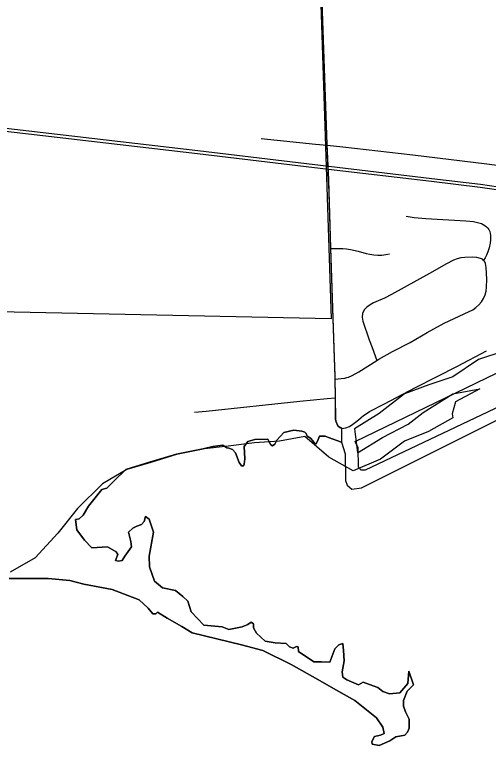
# Model space of a CAD drawing. Extents: x 0 to 34, y 0 to 22.
# Drawn here: x 5.8148 to 6.0028, y 17.7618 to 18.0517 of the extents above; entities that cross this region are included whole.
import ezdxf

# ---------------------------------------------------------------- set-up
doc = ezdxf.new("R2010")
doc.units = 0
for name, color, linetype in [('GM_X_Corporation', 7, 'Continuous'), ('GM_X_Major_Lake', 7, 'Continuous'), ('GM_X_Rail_Line', 7, 'Continuous'), ('GM_X_Township_Road', 7, 'Continuous')]:
    doc.layers.add(name, color=color, linetype=linetype)

msp = doc.modelspace()

# ---------------------------------------------------------------- linework, layer by layer
at = {"layer": 'GM_X_Corporation'}
msp.add_lwpolyline([(5.92403, 18.42993), (5.94033, 17.931), (5.80201, 17.93395), (5.8093, 18.4313)], close=True, dxfattribs=at)
for points in [[(5.93634, 18.06829), (5.93745, 18.03423), (5.93838, 18.00785), (5.9387, 18.00015), (5.93928, 17.98611), (5.94014, 17.95921), (5.94142, 17.91934), (5.94191, 17.90846), (5.94191, 17.90741), (5.94197, 17.89994), (5.94197, 17.89914), (5.94206, 17.89223), (5.94207, 17.89136), (5.94228, 17.89045), (5.94262, 17.88945), (5.94306, 17.88853), (5.94367, 17.8881), (5.94453, 17.88775), (5.94444, 17.88208), (5.93928, 17.88397), (5.93807, 17.8844), (5.93581, 17.8844), (5.93491, 17.88247), (5.93429, 17.88124), (5.93359, 17.88191), (5.93221, 17.8837), (5.93087, 17.88451), (5.93044, 17.88558), (5.92995, 17.88611), (5.92877, 17.88644), (5.92564, 17.88681), (5.92168, 17.88596), (5.91884, 17.88293), (5.91802, 17.88123), (5.91706, 17.88063), (5.91641, 17.88101), (5.91561, 17.88252), (5.91528, 17.88322), (5.91013, 17.88316), (5.90733, 17.8823), (5.90583, 17.88037), (5.9062, 17.87542), (5.90594, 17.87333), (5.90561, 17.87263), (5.90486, 17.87268), (5.90395, 17.87397), (5.90244, 17.87779), (5.90121, 17.87913), (5.89986, 17.87967), (5.89906, 17.87983), (5.89739, 17.88085), (5.89341, 17.88031), (5.88964, 17.87941), (5.87901, 17.87732), (5.86839, 17.87408), (5.85889, 17.87123), (5.85418, 17.86654), (5.85135, 17.86389), (5.84941, 17.86336), (5.84411, 17.85664), (5.84199, 17.85311), (5.8404, 17.8517), (5.83899, 17.85134), (5.83951, 17.84728), (5.84252, 17.84321), (5.84552, 17.84021), (5.85171, 17.84056), (5.85506, 17.83862), (5.85577, 17.83756), (5.85487, 17.83516), (5.85605, 17.83483), (5.85751, 17.83512), (5.8586, 17.83686), (5.86125, 17.84056), (5.86089, 17.84269), (5.86001, 17.8464), (5.86178, 17.84799), (5.86337, 17.84869), (5.86513, 17.8494), (5.86619, 17.85064), (5.86672, 17.85258), (5.86814, 17.85152), (5.8699, 17.8464), (5.86814, 17.83686), (5.86831, 17.83261), (5.87026, 17.82696), (5.87344, 17.82431), (5.87871, 17.82317), (5.88156, 17.82078), (5.88351, 17.81901), (5.88492, 17.81477), (5.88987, 17.80947), (5.89711, 17.80876), (5.89976, 17.8077), (5.90507, 17.80876), (5.90736, 17.80971), (5.90864, 17.8106), (5.90954, 17.81006), (5.90957, 17.80839), (5.91072, 17.80629), (5.91425, 17.80311), (5.91814, 17.8024), (5.92255, 17.80223), (5.92388, 17.80087), (5.92538, 17.80028), (5.92658, 17.80106), (5.92733, 17.80081), (5.9275, 17.79904), (5.93351, 17.79498), (5.93651, 17.79498), (5.93987, 17.7948), (5.94181, 17.80011), (5.94339, 17.8017), (5.94496, 17.80215), (5.94535, 17.7994), (5.94552, 17.79534), (5.94482, 17.79092), (5.94499, 17.7888), (5.94659, 17.78774), (5.95118, 17.78579), (5.95312, 17.78691), (5.95559, 17.78597), (5.95895, 17.78473), (5.96094, 17.78312), (5.96355, 17.78226), (5.96761, 17.78262), (5.97079, 17.78633), (5.97114, 17.79127), (5.97303, 17.78578), (5.97052, 17.78327), (5.96905, 17.77963), (5.96914, 17.77732), (5.96991, 17.77502), (5.97132, 17.77219), (5.97132, 17.76866), (5.97072, 17.76705), (5.96955, 17.76583), (5.96602, 17.76512), (5.96372, 17.76353), (5.95948, 17.76177), (5.95665, 17.7623), (5.95648, 17.76336), (5.95754, 17.7653), (5.96001, 17.76583), (5.96143, 17.76653), (5.9609, 17.76901), (5.95842, 17.77272), (5.94976, 17.77961), (5.94128, 17.78438), (5.9351, 17.78792), (5.9245, 17.79392), (5.91331, 17.79944), (5.90489, 17.80169), (5.88527, 17.80647), (5.88121, 17.80894), (5.87538, 17.8123), (5.87149, 17.81459), (5.87079, 17.81399), (5.86966, 17.81394), (5.86778, 17.81619), (5.86425, 17.81954), (5.85347, 17.8236), (5.84234, 17.82572), (5.83669, 17.82714), (5.82808, 17.828), (5.81743, 17.82802), (5.81266, 17.82802)], [(6.01019, 17.89767), (5.95385, 17.87097), (5.95226, 17.87097), (5.95121, 17.87212), (5.95111, 17.87987), (5.94997, 17.88238), (6.00602, 17.90944)], [(5.81266, 17.82802), (5.81743, 17.82802), (5.82808, 17.828), (5.83669, 17.82714), (5.84234, 17.82572), (5.85347, 17.8236), (5.86425, 17.81954), (5.86778, 17.81619), (5.86966, 17.81394), (5.87079, 17.81399), (5.87149, 17.81459), (5.87538, 17.8123), (5.88121, 17.80894), (5.88527, 17.80647), (5.90489, 17.80169), (5.91331, 17.79944), (5.9245, 17.79392), (5.9351, 17.78792), (5.94128, 17.78438), (5.94976, 17.77961), (5.95842, 17.77272), (5.9609, 17.76901), (5.96143, 17.76653), (5.96001, 17.76583), (5.95754, 17.7653), (5.95648, 17.76336), (5.95665, 17.7623), (5.95948, 17.76177), (5.96372, 17.76353), (5.96602, 17.76512), (5.96955, 17.76583), (5.97072, 17.76705), (5.97132, 17.76866), (5.97132, 17.77219), (5.96991, 17.77502), (5.96914, 17.77732), (5.96905, 17.77963), (5.97052, 17.78327), (5.97303, 17.78578), (5.97114, 17.79127), (5.97079, 17.78633), (5.96761, 17.78262), (5.96355, 17.78226), (5.96094, 17.78312), (5.95895, 17.78473), (5.95559, 17.78597), (5.95312, 17.78691), (5.95118, 17.78579), (5.94659, 17.78774), (5.94499, 17.7888), (5.94482, 17.79092), (5.94552, 17.79534), (5.94535, 17.7994), (5.94496, 17.80215), (5.94339, 17.8017), (5.94181, 17.80011), (5.93987, 17.7948), (5.93651, 17.79498), (5.93351, 17.79498), (5.9275, 17.79904), (5.92733, 17.80081), (5.92658, 17.80106), (5.92538, 17.80028), (5.92388, 17.80087), (5.92255, 17.80223), (5.91814, 17.8024), (5.91425, 17.80311), (5.91072, 17.80629), (5.90957, 17.80839), (5.90954, 17.81006), (5.90864, 17.8106), (5.90736, 17.80971), (5.90507, 17.80876), (5.89976, 17.8077), (5.89711, 17.80876), (5.88987, 17.80947), (5.88492, 17.81477), (5.88351, 17.81901), (5.88156, 17.82078), (5.87871, 17.82317), (5.87344, 17.82431), (5.87026, 17.82696), (5.86831, 17.83261), (5.86814, 17.83686), (5.8699, 17.8464), (5.86814, 17.85152), (5.86672, 17.85258), (5.86619, 17.85064), (5.86513, 17.8494), (5.86337, 17.84869), (5.86178, 17.84799), (5.86001, 17.8464), (5.86089, 17.84269), (5.86125, 17.84056), (5.8586, 17.83686), (5.85751, 17.83512), (5.85605, 17.83483), (5.85487, 17.83516), (5.85577, 17.83756), (5.85506, 17.83862), (5.85171, 17.84056), (5.84552, 17.84021), (5.84252, 17.84321), (5.83951, 17.84728), (5.83899, 17.85134), (5.8404, 17.8517), (5.84199, 17.85311), (5.84411, 17.85664), (5.84941, 17.86336), (5.85135, 17.86389), (5.85418, 17.86654), (5.85889, 17.87123), (5.86839, 17.87408), (5.87901, 17.87732), (5.88964, 17.87941), (5.89341, 17.88031), (5.89739, 17.88085), (5.89906, 17.87983), (5.89986, 17.87967), (5.90121, 17.87913), (5.90244, 17.87779), (5.90395, 17.87397), (5.90486, 17.87268), (5.90561, 17.87263), (5.90594, 17.87333), (5.9062, 17.87542), (5.90583, 17.88037), (5.90733, 17.8823), (5.91013, 17.88316), (5.91528, 17.88322), (5.91561, 17.88252), (5.91641, 17.88101), (5.91706, 17.88063), (5.91802, 17.88123), (5.91884, 17.88293), (5.92168, 17.88596), (5.92564, 17.88681), (5.92877, 17.88644), (5.92995, 17.88611), (5.93044, 17.88558), (5.93087, 17.88451), (5.93221, 17.8837), (5.93359, 17.88191), (5.93429, 17.88124), (5.93491, 17.88247), (5.93581, 17.8844), (5.93807, 17.8844), (5.93928, 17.88397), (5.94444, 17.88208), (5.946, 17.87742), (5.9461, 17.86687), (5.94678, 17.86504), (5.9486, 17.86345), (5.95248, 17.8639), (6.00746, 17.8915)]]:
    msp.add_lwpolyline(points, dxfattribs=at)
at = {"layer": 'GM_X_Major_Lake'}
for points in [[(6.0089, 17.91817), (5.99885, 17.91494), (5.9886, 17.90799), (5.97911, 17.90479), (5.96944, 17.90123), (5.95937, 17.89347)], [(5.97684, 17.89386), (5.9886, 17.90123), (5.99942, 17.90319), (5.98974, 17.89802), (5.98842, 17.89334)], [(5.97684, 17.89386), (5.9886, 17.90123), (5.99942, 17.90319), (5.98974, 17.89802), (5.98842, 17.89334)], [(5.95937, 17.89347), (5.9497, 17.88743), (5.95084, 17.87786), (5.96071, 17.88394), (5.97096, 17.88917), (5.97684, 17.89386)], [(5.98842, 17.89334), (5.98865, 17.89169), (5.97897, 17.88631), (5.96948, 17.88254), (5.95999, 17.87532), (5.94917, 17.87076), (5.93949, 17.87608), (5.93, 17.88439), (5.91991, 17.88242)], [(5.98842, 17.89334), (5.98865, 17.89169), (5.97897, 17.88631), (5.96948, 17.88254), (5.95999, 17.87532), (5.94917, 17.87076), (5.93949, 17.87608), (5.93, 17.88439), (5.91991, 17.88242)], [(5.91991, 17.88242), (5.91004, 17.88185), (5.8996, 17.88051), (5.89011, 17.87937), (5.87948, 17.87728), (5.86885, 17.87405), (5.85936, 17.87119), (5.84968, 17.86549), (5.83981, 17.85579), (5.83203, 17.84591), (5.82292, 17.83621), (5.81305, 17.83051)]]:
    msp.add_lwpolyline(points, dxfattribs=at)
at = {"layer": 'GM_X_Rail_Line'}
for points in [[(4.30119, 18.18404), (4.66944, 18.14103), (5.18045, 18.08076), (5.3775, 18.05835), (5.42552, 18.05196), (5.44974, 18.0493), (5.58924, 18.03272), (5.6903, 18.0209), (5.75899, 18.01277), (5.88746, 17.99778), (5.93953, 17.99155), (5.98027, 17.98676), (5.99967, 17.98441), (6.01742, 17.98187)], [(4.30105, 18.18289), (4.6693, 18.13987), (5.18031, 18.07961), (5.37736, 18.0572), (5.42538, 18.05081), (5.44961, 18.04815), (5.5891, 18.03157), (5.69016, 18.01975), (5.75885, 18.01162), (5.88732, 17.99663), (5.93939, 17.9904), (5.98013, 17.9856), (5.99952, 17.98326), (6.01725, 17.98072)]]:
    msp.add_lwpolyline(points, dxfattribs=at)
at = {"layer": 'GM_X_Township_Road'}
msp.add_line((5.94208, 17.89966), (5.94202, 17.90713), dxfattribs=at)
for points in [[(5.93881, 17.99987), (5.93849, 18.00757), (5.93756, 18.03396), (5.93645, 18.06801), (5.93559, 18.08394), (5.93556, 18.0875), (5.93547, 18.09545), (5.93543, 18.09916), (5.93434, 18.13642), (5.93373, 18.15506), (5.93303, 18.17779)], [(5.91261, 18.00263), (5.93424, 18.00032), (5.93881, 17.99987)], [(5.93942, 17.98482), (5.93939, 17.98583), (5.93881, 17.99987)], [(5.93881, 17.99987), (5.94505, 17.99922), (5.97285, 17.9961), (6.00216, 17.99258), (6.01908, 17.99023), (6.02826, 17.98857), (6.07847, 17.97816), (6.09082, 17.97548)], [(5.94202, 17.90713), (5.94202, 17.90819), (5.94153, 17.91906), (5.94025, 17.95893), (5.93942, 17.98482)], [(5.97015, 17.97173), (5.97328, 17.97125), (5.97799, 17.97077), (5.99376, 17.96992), (5.9969, 17.96962), (5.99846, 17.9693), (5.99997, 17.96881), (6.00136, 17.96808), (6.00206, 17.96758), (6.0025, 17.96702), (6.00296, 17.96642), (6.00328, 17.96569), (6.0035, 17.96491), (6.00362, 17.96416), (6.00364, 17.96253), (6.00343, 17.96098), (6.00307, 17.95914), (6.00253, 17.95755), (6.00206, 17.95632), (6.00148, 17.95521), (6.00087, 17.95422)], [(5.94025, 17.95893), (5.94337, 17.95894), (5.94496, 17.95894), (5.94653, 17.9588), (5.94808, 17.95856), (5.95116, 17.95782), (5.95422, 17.957), (5.95576, 17.95665), (5.95731, 17.95641), (5.95888, 17.95628), (5.96046, 17.95633), (5.96203, 17.95654), (5.96358, 17.95685)], [(6.00087, 17.95422), (6.00036, 17.95467), (5.99966, 17.95502), (5.99817, 17.9554), (5.99658, 17.95551), (5.99343, 17.9554), (5.99188, 17.95518), (5.99038, 17.95479), (5.98892, 17.95424), (5.98614, 17.95281), (5.97936, 17.94894), (5.9643, 17.94069), (5.96151, 17.93927), (5.95724, 17.93735), (5.95588, 17.93658), (5.95459, 17.93568), (5.9535, 17.93456), (5.95284, 17.93319), (5.95268, 17.93167), (5.95295, 17.93014), (5.95552, 17.92275), (5.95661, 17.91963), (5.95851, 17.9145)], [(5.95851, 17.9145), (5.95931, 17.91501), (5.96474, 17.91808), (5.97168, 17.92163), (5.97844, 17.92553), (5.98115, 17.92708), (5.98527, 17.9293), (5.99519, 17.9339), (5.99656, 17.93464), (5.99784, 17.93554), (5.99899, 17.93659), (5.99999, 17.93779), (6.00081, 17.93912), (6.00143, 17.94055), (6.00184, 17.94205), (6.00205, 17.9436), (6.00208, 17.94672), (6.00193, 17.95145), (6.00166, 17.953), (6.00134, 17.95366), (6.00087, 17.95422)], [(5.94464, 17.88748), (5.94621, 17.88778), (5.94767, 17.88833), (5.94899, 17.88919), (5.9501, 17.88998), (5.95127, 17.89088), (5.95227, 17.89189), (5.95322, 17.89266), (5.95427, 17.89336), (5.95566, 17.89428), (5.96124, 17.89713), (5.97412, 17.90387), (5.99054, 17.91223), (6.00205, 17.91829)], [(5.94202, 17.90713), (5.94434, 17.90739), (5.94583, 17.90754), (5.94658, 17.90769), (5.94724, 17.90788), (5.94869, 17.90847), (5.95142, 17.90997), (5.95851, 17.9145)], [(5.88616, 17.89394), (5.89082, 17.89434), (5.92797, 17.89835), (5.93882, 17.89936), (5.94208, 17.89966)], [(5.94464, 17.88748), (5.94378, 17.88782), (5.94317, 17.88826), (5.94273, 17.88917), (5.94239, 17.89017), (5.94218, 17.89109), (5.94217, 17.89195), (5.94208, 17.89886), (5.94208, 17.89966)]]:
    msp.add_lwpolyline(points, dxfattribs=at)

doc.saveas('drawing.dxf')
